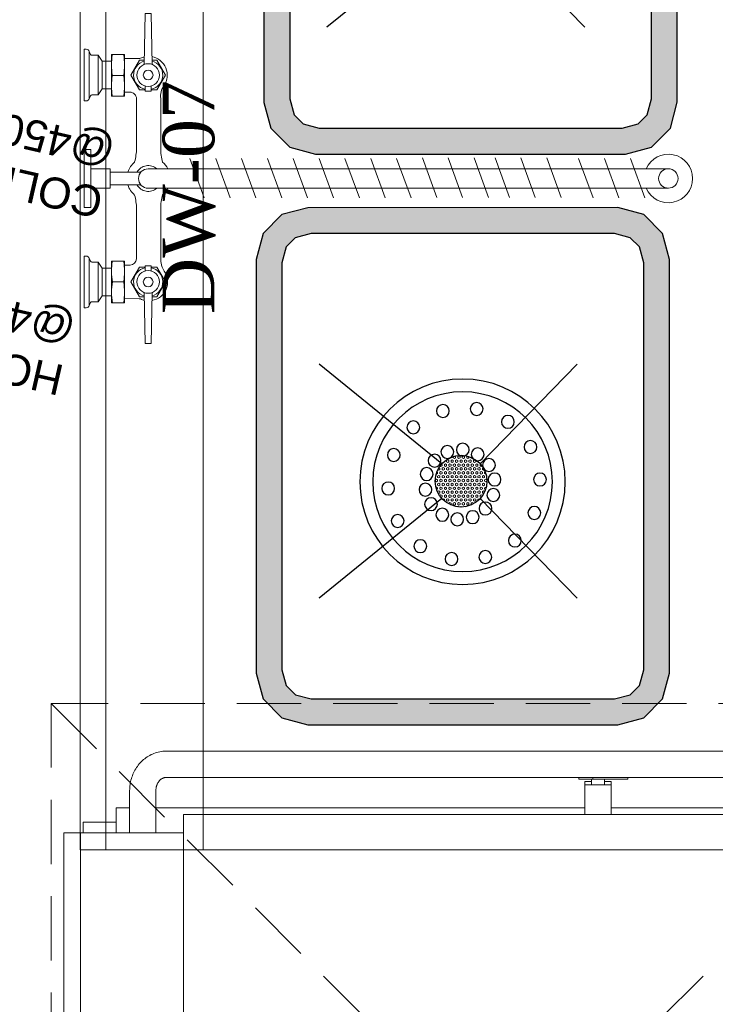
# Model space of a CAD drawing. Header units: millimetres. Extents: x 31882 to 271790, y -35693 to 24917.
# Tile 412 of 524: x 156372 to 157049, y 16514 to 17471. Entities that reach past the tile are written whole.
import ezdxf

# ---------------------------------------------------------------- set-up
doc = ezdxf.new("R2010")
doc.units = ezdxf.units.MM
doc.header["$MEASUREMENT"] = 0
doc.linetypes.add('( Dashed )', pattern=[0.75, 0.5, -0.25])
for name, color, linetype, lineweight in [('A - TEXT', 7, 'Continuous', 13), ('CKD Dimensions', 3, 'Continuous', 0), ('CKD Equipments', 252, 'Continuous', 0), ('CKD-HOOD', 1, '( Dashed )', 15), ('WALL', 7, 'Continuous', 40)]:
    doc.layers.add(name, color=color, linetype=linetype, lineweight=lineweight)
for name, color, linetype in [('CKD Plumbing', 6, 'Continuous'), ('EQUI.', 4, 'Continuous'), ('kitchen equip1', 8, 'Continuous')]:
    doc.layers.add(name, color=color, linetype=linetype)
doc.styles.add('CKD_Dimension Text', font='BOOKOS.TTF', dxfattribs={"height": 50})
doc.styles.get("Standard").update_dxf_attribs({"font": 'arial.ttf'})

# ---------------------------------------------------------------- blocks, each defined once
blk = doc.blocks.new('G$CF1B070CD')
at = {"layer": 'CKD Equipments', "ltscale": 0.25}
for p, q in [((3.281250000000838, 33.67804354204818), (3.104754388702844, 33.67804354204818)), ((3.104754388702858, 33.61541676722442), (3.104754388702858, 33.67804354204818)), ((3.104754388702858, 33.09523343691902), (3.104754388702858, 33.61541676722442)), ((26.7187500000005, 33.67804354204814), (3.281250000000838, 33.67804354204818)), ((3.104754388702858, 33.03429292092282), (3.104754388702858, 33.09523343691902)), ((3.104754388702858, 33.03429292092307), (3.28125000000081, 33.03429292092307)), ((3.104754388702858, 29.1476821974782), (3.104754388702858, 33.03429292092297)), ((3.281250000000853, 33.03429292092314), (26.71875000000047, 33.03429292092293)), ((2.705799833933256, 32.93158187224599), (3.104754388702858, 32.93158187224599)), ((2.705799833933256, 32.93158187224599), (2.705799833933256, 31.67798082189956)), ((3.104754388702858, 31.67798082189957), (2.156250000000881, 31.67798082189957)), ((2.156250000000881, 31.67798082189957), (2.156250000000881, 31.16577490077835)), ((1.099089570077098, 31.11612358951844), (1.043330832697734, 31.10069462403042)), ((1.155379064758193, 31.12951841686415), (1.099089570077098, 31.11612358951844)), ((1.212122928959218, 31.14086908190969), (1.155379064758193, 31.12951841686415)), ((1.269245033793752, 31.15016721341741), (1.212122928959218, 31.14086908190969)), ((1.326669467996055, 31.15740603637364), (1.269245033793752, 31.15016721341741)), ((1.384320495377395, 31.16258032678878), (1.326669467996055, 31.15740603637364)), ((1.442122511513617, 31.1656863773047), (1.384320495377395, 31.16258032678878)), ((1.500000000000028, 31.16672197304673), (1.442122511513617, 31.1656863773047)), ((3.104754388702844, 31.16672197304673), (1.500000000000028, 31.16672197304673)), ((0.4439135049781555, 30.76320456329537), (0.4021687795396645, 30.72318468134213)), ((0.4872141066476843, 30.80152233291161), (0.4439135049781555, 30.76320456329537)), ((0.5319902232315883, 30.83809483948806), (0.4872141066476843, 30.80152233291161)), ((0.5781614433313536, 30.87288263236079), (0.5319902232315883, 30.83809483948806)), ((0.625647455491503, 30.90584972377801), (0.5781614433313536, 30.87288263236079)), ((0.6743681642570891, 30.93696335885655), (0.625647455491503, 30.90584972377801)), ((0.7242437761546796, 30.96619379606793), (0.6743681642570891, 30.93696335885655)), ((0.7751948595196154, 30.99351410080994), (0.7242437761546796, 30.96619379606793)), ((0.8271423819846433, 31.01889995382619), (0.7751948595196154, 30.99351410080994)), ((0.8800077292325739, 31.04232947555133), (0.8271423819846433, 31.01889995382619)), ((0.9337127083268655, 31.06378306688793), (0.8800077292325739, 31.04232947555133)), ((0.9881795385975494, 31.0832432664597), (0.9337127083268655, 31.06378306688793)), ((1.043330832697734, 31.10069462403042), (0.9881795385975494, 31.0832432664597)), ((0.1601537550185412, 30.39989526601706), (0.133661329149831, 30.34833050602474)), ((0.1888115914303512, 30.45026271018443), (0.1601537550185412, 30.39989526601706)), ((0.2195652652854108, 30.49935260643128), (0.1888115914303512, 30.45026271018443)), ((0.2523424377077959, 30.54708984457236), (0.2195652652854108, 30.49935260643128)), ((0.2870684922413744, 30.59340437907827), (0.2523424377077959, 30.54708984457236)), ((0.3236669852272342, 30.63823111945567), (0.2870684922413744, 30.59340437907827)), ((0.362060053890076, 30.68150977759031), (0.3236669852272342, 30.63823111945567)), ((0.4021687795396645, 30.72318468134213), (0.362060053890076, 30.68150977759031)), ((0.02359360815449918, 30.01892035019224), (0.01386230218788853, 29.96163160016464)), ((0.03585482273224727, 30.07570705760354), (0.02359360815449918, 30.01892035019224)), ((0.050610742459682, 30.13187999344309), (0.03585482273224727, 30.07570705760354)), ((0.06781969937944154, 30.18733090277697), (0.050610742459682, 30.13187999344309)), ((0.08743403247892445, 30.24195548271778), (0.06781969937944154, 30.18733090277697)), ((0.1094006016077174, 30.2956537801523), (0.08743403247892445, 30.24195548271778)), ((0.133661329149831, 30.34833050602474), (0.1094006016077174, 30.2956537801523)), ((1.071820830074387, 29.97353879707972), (1.082199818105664, 29.98654182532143)), ((1.082199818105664, 29.98654182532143), (1.09332946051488, 29.99936793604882)), ((1.09332946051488, 29.99936793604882), (1.105209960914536, 30.01198359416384)), ((1.105209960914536, 30.01198359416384), (1.117838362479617, 30.02435367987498)), ((1.117838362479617, 30.02435367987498), (1.131208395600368, 30.03644185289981)), ((1.131208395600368, 30.03644185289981), (1.145310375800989, 30.04821092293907)), ((1.145310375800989, 30.04821092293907), (1.160131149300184, 30.05962321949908)), ((1.160131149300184, 30.05962321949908), (1.175654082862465, 30.0706409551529)), ((1.175654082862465, 30.0706409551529), (1.191859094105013, 30.08122657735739)), ((1.191859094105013, 30.08122657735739), (1.208722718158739, 30.09134310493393)), ((1.208722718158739, 30.09134310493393), (1.226218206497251, 30.10095444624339)), ((1.226218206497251, 30.10095444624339), (1.244315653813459, 30.11002569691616)), ((1.244315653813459, 30.11002569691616), (1.262982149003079, 30.11852341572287)), ((1.262982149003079, 30.11852341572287), (1.28218194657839, 30.12641587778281)), ((1.28218194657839, 30.12641587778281), (1.301876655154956, 30.13367330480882)), ((1.301876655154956, 30.13367330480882), (1.322025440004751, 30.14026807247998)), ((1.322025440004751, 30.14026807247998), (1.342585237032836, 30.14617489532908)), ((1.342585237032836, 30.14617489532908), (1.363510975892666, 30.15137098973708)), ((1.363510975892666, 30.15137098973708), (1.38475581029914, 30.15583621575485)), ((1.38475581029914, 30.15583621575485), (1.406271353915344, 30.15955319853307)), ((1.406271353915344, 30.15955319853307), (1.428007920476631, 30.16250743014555)), ((1.428007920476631, 30.16250743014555), (1.449914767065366, 30.16468735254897)), ((1.449914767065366, 30.16468735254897), (1.471940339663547, 30.1660844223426)), ((1.471940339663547, 30.1660844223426), (1.494032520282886, 30.16669315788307)), ((1.494032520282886, 30.16669315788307), (1.500000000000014, 30.16672197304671)), ((1.500000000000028, 30.16672197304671), (3.104754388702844, 30.16672197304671)), ((2.156250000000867, 30.16762534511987), (2.156250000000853, 13.82744885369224)), ((9.469763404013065e-05, 29.787910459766), (5.684341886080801e-14, 29.77221868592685)), ((5.684341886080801e-14, 29.77221868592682), (0, 2.894614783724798)), ((0.002095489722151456, 29.84600888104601), (9.469763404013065e-05, 29.787910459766)), ((0.006689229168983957, 29.90395545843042), (0.002095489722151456, 29.84600888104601)), ((0.01386230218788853, 29.96163160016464), (0.006689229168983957, 29.90395545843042)), ((1.000000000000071, 29.77221868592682), (1.000300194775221, 29.78564092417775)), ((1.000000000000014, 2.894614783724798), (1.000000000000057, 29.77221868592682)), ((1.000300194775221, 29.78564092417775), (1.001202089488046, 29.79906835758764)), ((1.001202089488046, 29.79906835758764), (1.002709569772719, 29.81250563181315)), ((1.002709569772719, 29.81250563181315), (1.004828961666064, 29.8259563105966)), ((1.004828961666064, 29.8259563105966), (1.007568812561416, 29.83942237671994)), ((1.007568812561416, 29.83942237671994), (1.010939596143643, 29.85290378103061)), ((1.010939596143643, 29.85290378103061), (1.014953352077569, 29.86639805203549)), ((1.014953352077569, 29.86639805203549), (1.019623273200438, 29.87989997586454)), ((1.019623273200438, 29.87989997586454), (1.024963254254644, 29.89340135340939)), ((1.024963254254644, 29.89340135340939), (1.030987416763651, 29.90689083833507)), ((1.030987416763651, 29.90689083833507), (1.037709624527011, 29.92035385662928)), ((1.037709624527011, 29.92035385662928), (1.045143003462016, 29.93377260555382)), ((1.045143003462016, 29.93377260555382), (1.053299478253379, 29.94712612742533)), ((1.053299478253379, 29.94712612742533), (1.062189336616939, 29.96039045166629)), ((1.062189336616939, 29.96039045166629), (1.071820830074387, 29.97353879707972)), ((2.406250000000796, 29.11548082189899), (2.406250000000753, 4.359304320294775)), ((2.406250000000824, 29.11548082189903), (3.759263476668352, 29.11548082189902)), ((2.406250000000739, 4.359304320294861), (2.406250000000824, 29.11548082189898)), ((3.104754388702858, 29.11548082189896), (3.104754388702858, 29.1476821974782)), ((3.759263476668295, 5.712317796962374), (3.75926347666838, 29.11548082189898)), ((26.2407365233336, 29.11548082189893), (3.759263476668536, 29.11548082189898)), ((1.062500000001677, 14.05460172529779), (1.000000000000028, 14.05460172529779)), ((1.062500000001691, 14.0533862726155), (1.062500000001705, 13.97464980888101)), ((1.062500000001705, 13.97464980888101), (1.06250000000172, 13.52513442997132)), ((1.000000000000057, 13.52513442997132), (1.06250000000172, 13.52513442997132)), ((1.284619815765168, 13.57539432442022), (1.062500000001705, 13.57539432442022)), ((1.06250000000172, 13.52513442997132), (1.062500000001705, 12.18824319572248)), ((1.150052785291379, 13.82744885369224), (1.284619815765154, 13.82744885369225)), ((1.150052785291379, 13.82744885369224), (1.150052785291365, 13.57539432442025)), ((1.284619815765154, 13.82744885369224), (1.302925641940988, 13.82744885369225)), ((1.284619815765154, 13.57539432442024), (1.284619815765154, 13.82744885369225)), ((1.284619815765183, 13.57539432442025), (1.284619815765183, 13.07744885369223)), ((1.302925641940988, 13.82744885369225), (2.387944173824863, 13.82744885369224)), ((2.387944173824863, 13.82744885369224), (2.406250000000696, 13.82744885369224)), ((1.062500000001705, 13.0774488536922), (1.284619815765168, 13.0774488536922)), ((1.150052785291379, 13.07744885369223), (1.150052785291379, 12.82744885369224)), ((1.284619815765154, 12.82744885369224), (1.150052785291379, 12.82744885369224)), ((1.284619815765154, 12.82744885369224), (1.284619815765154, 13.07744885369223)), ((1.302925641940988, 12.82744885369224), (1.284619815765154, 12.82744885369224)), ((2.387944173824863, 12.82744885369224), (1.302925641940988, 12.82744885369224)), ((2.156250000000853, 12.82744885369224), (2.156250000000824, 4.115480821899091)), ((2.406250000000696, 12.82744885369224), (2.387944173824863, 12.82744885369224)), ((1.062500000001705, 12.18824319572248), (1.000000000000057, 12.18824319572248))]:
    blk.add_line(p, q, dxfattribs=at)
blk = doc.blocks.new('JET SPRAY')
for p, q in [((-5.001540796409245, -3.134519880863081), (-5.001540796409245, -3.055581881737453)), ((-3.001544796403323, -3.055581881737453), (-5.001540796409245, -3.055581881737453)), ((-4.914000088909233, -3.24860515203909), (-3.08908550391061, -3.24860515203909)), ((-4.801140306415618, -3.295431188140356), (-4.914000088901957, -3.24860515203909)), ((-4.763363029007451, -3.596040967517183), (-4.763363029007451, -3.35200497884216)), ((-3.237267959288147, -3.596040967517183), (-3.237267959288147, -3.35200497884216)), ((-3.199490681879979, -3.295431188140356), (-3.08663089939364, -3.24860515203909)), ((-3.001544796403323, -3.134519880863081), (-3.001544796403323, -3.055581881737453)), ((1.124985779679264, -3.055581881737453), (-1.125014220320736, -3.055581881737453)), ((-1.125014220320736, -3.055581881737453), (-1.125014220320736, -3.305581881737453)), ((-1.422032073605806e-05, -3.305581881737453), (-1.125014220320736, -3.305581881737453)), ((-0.3750142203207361, -4.055581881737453), (-0.3750142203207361, -3.305581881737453)), ((1.124985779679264, -3.305581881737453), (-1.422032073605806e-05, -3.305581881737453)), ((0.3749857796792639, -4.055581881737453), (0.3749857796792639, -3.305581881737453)), ((1.124985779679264, -3.055581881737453), (1.124985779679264, -3.305581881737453)), ((3.002116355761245, -3.134519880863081), (3.002116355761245, -3.055581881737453)), ((3.002116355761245, -3.055581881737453), (5.002112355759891, -3.055581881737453)), ((3.200062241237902, -3.295431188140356), (3.087202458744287, -3.24860515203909)), ((4.91457164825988, -3.24860515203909), (3.089657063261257, -3.24860515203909)), ((3.237839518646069, -3.596040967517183), (3.237839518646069, -3.35200497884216)), ((4.763934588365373, -3.596040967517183), (4.763934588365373, -3.35200497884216)), ((4.801711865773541, -3.295431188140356), (4.91457164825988, -3.24860515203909)), ((5.002112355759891, -3.134519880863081), (5.002112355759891, -3.055581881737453)), ((-4.763363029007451, -3.596040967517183), (-4.531843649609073, -3.748629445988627)), ((-4.763363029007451, -3.596040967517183), (-3.237267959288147, -3.596040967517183)), ((-4.531843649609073, -4.111718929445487), (-4.531843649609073, -3.748629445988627)), ((-3.471241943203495, -3.748629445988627), (-4.529389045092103, -3.748629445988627)), ((-3.471241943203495, -4.111718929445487), (-3.471241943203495, -3.748629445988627)), ((-3.237267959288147, -3.596040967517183), (-3.468787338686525, -3.748629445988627)), ((3.237839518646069, -3.596040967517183), (3.469358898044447, -3.748629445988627)), ((3.237839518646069, -3.596040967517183), (4.763934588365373, -3.596040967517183)), ((3.471813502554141, -3.748629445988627), (4.529960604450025, -3.748629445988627)), ((3.471813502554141, -4.111718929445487), (3.471813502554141, -3.748629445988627)), ((4.763934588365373, -3.596040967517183), (4.532415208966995, -3.748629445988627)), ((4.532415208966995, -4.111718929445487), (4.532415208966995, -3.748629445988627)), ((-4.80739887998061, -4.611717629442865), (-4.80739887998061, -4.111718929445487)), ((-4.80739887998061, -4.111718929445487), (-4.000315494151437, -4.111718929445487)), ((-4.000315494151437, -4.111718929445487), (-3.193232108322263, -4.111718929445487)), ((-4.000315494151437, -4.580467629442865), (-4.000315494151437, -4.142968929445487)), ((-3.193232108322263, -4.611717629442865), (-3.193232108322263, -4.111718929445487)), ((-0.3750142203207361, -4.055581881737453), (0.3749857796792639, -4.055581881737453)), ((-0.2500142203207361, -5.249996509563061), (-0.2500142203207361, -4.055581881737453)), ((0.2499857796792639, -5.249996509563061), (0.2499857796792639, -4.055581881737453)), ((3.181103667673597, -4.611717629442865), (3.181103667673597, -4.111718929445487)), ((3.98818705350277, -4.111718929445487), (3.181103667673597, -4.111718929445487)), ((4.795270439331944, -4.111718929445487), (3.98818705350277, -4.111718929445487)), ((3.98818705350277, -4.580467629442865), (3.98818705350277, -4.142968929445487)), ((4.795270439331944, -4.611717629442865), (4.795270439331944, -4.111718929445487)), ((-3.193232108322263, -4.611717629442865), (-4.80739887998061, -4.611717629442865)), ((-4.64290626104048, -4.611717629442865), (-4.647837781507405, -5.176813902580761)), ((-3.350686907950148, -4.611717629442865), (-3.350686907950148, -4.826748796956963)), ((3.181103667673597, -4.611717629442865), (4.795270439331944, -4.611717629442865)), ((3.338558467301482, -4.611717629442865), (3.338558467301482, -4.826748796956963)), ((4.636690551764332, -4.611717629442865), (4.641622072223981, -5.176813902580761)), ((-3.100686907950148, -5.076748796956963), (-1.171056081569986, -5.076748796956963)), ((-2.212610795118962, -5.076751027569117), (-1.162813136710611, -5.076751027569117)), ((2.200482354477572, -5.076751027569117), (1.132535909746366, -5.076751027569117)), ((1.171627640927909, -5.076748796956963), (3.088558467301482, -5.076748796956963)), ((-6.375776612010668, -5.414505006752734), (-4.410937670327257, -5.380208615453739)), ((-6.375776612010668, -5.414505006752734), (-6.375776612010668, -5.644505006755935)), ((-6.375776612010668, -5.644505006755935), (-4.410937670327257, -5.678801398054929)), ((-3.577584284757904, -5.414505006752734), (-3.372776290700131, -5.414505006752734)), ((-3.577584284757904, -5.644505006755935), (-3.372776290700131, -5.644505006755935)), ((-3.372776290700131, -5.644505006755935), (-3.372776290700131, -5.414505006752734)), ((-0.3750142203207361, -25.66236838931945), (-0.3750142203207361, -5.529505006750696)), ((0.3749857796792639, -25.66236838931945), (0.3749857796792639, -5.529505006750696)), ((3.578155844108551, -5.414505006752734), (3.373347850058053, -5.414505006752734)), ((3.373347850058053, -5.644505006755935), (3.373347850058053, -5.414505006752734)), ((3.578155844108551, -5.644505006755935), (3.373347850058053, -5.644505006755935)), ((6.376348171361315, -5.414505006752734), (4.411509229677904, -5.380208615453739)), ((6.376348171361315, -5.644505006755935), (4.411509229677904, -5.678801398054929)), ((6.376348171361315, -5.414505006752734), (6.376348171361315, -5.644505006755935)), ((-3.100686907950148, -6.014248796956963), (-1.171056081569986, -6.014248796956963)), ((-2.212610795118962, -6.014251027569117), (-1.162813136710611, -6.014251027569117)), ((1.171627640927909, -6.014248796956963), (3.088558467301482, -6.014248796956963)), ((1.171627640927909, -6.014248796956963), (3.088558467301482, -6.014248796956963)), ((-0.7489255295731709, -7.702497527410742), (0.7780749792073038, -7.146714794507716)), ((-0.7489255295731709, -8.702497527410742), (0.7780749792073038, -8.146714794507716)), ((-0.7489255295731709, -9.702497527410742), (0.7780749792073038, -9.146714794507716)), ((-0.7489255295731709, -10.70249752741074), (0.7780749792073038, -10.14671479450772)), ((-0.7489255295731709, -11.70249752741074), (0.7780749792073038, -11.14671479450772)), ((-0.7489255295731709, -12.70249752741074), (0.7780749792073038, -12.14671479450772)), ((-0.7489255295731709, -13.70249752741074), (0.7780749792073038, -13.14671479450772)), ((-0.7489255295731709, -14.70249752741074), (0.7780749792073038, -14.14671479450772)), ((-0.7489255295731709, -15.70249752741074), (0.7780749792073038, -15.14671479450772)), ((-0.7343365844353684, -16.69718758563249), (0.7926639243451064, -16.14140485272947)), ((-0.7343365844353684, -17.69718758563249), (0.7926639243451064, -17.14140485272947)), ((-0.7343365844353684, -18.69718758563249), (0.7926639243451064, -18.14140485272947)), ((-0.7343365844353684, -19.51308856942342), (0.7926639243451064, -18.95730583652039)), ((-0.7343365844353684, -20.51308856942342), (0.7926639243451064, -19.95730583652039)), ((-0.7343365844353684, -21.51308856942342), (0.7926639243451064, -20.95730583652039)), ((-0.7489255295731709, -22.74729747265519), (0.7780749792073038, -22.19151473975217)), ((-0.7489255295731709, -23.74729747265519), (0.7780749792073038, -23.19151473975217)), ((-0.7489255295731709, -24.74729747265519), (0.7780749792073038, -24.19151473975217))]:
    blk.add_line(p, q)
for points in [[(-3.423620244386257, -5.414505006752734), (-3.423620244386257, -5.196905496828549), (-3.999699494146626, -4.864305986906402), (-4.575778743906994, -5.196905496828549), (-4.575778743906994, -5.383085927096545)], [(3.424191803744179, -5.414505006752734), (3.424191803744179, -5.196905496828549), (4.000271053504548, -4.864305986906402), (4.576350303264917, -5.196905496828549), (4.576350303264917, -5.383085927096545)], [(-4.575778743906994, -5.675924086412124), (-4.575778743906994, -5.862104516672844), (-3.999699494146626, -6.194704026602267), (-3.423620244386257, -5.862104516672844), (-3.423620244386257, -5.644505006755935)], [(4.576350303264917, -5.675924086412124), (4.576350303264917, -5.862104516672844), (4.000271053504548, -6.194704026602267), (3.424191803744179, -5.862104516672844), (3.424191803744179, -5.644505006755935)]]:
    blk.add_lwpolyline(points)
for centre, radius in [((-3.999699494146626, -5.529505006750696), 0.4375), ((4.000271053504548, -5.529505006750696), 0.4374999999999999), ((-3.999699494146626, -5.529505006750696), 0.1875), ((4.000271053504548, -5.529505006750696), 0.1874999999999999), ((-1.422032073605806e-05, -25.66236838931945), 0.375)]:
    blk.add_circle(centre, radius)
for centre, radius, start, end in [((-4.883431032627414, -3.134519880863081), 0.11810976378, 180, 254.9999999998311), ((-4.824613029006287, -3.35200497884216), 0.06125, 0, 67.46621600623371), ((-3.176017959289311, -3.35200497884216), 0.06125, 112.5337839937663, 180), ((-3.119654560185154, -3.134519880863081), 0.11810976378, 285.0000000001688, 0), ((3.120226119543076, -3.134519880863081), 0.11810976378, 180, 254.9999999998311), ((3.176589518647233, -3.35200497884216), 0.06125, 0, 67.46621600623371), ((4.825184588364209, -3.35200497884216), 0.06125, 112.5337839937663, 180), ((4.884002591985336, -3.134519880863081), 0.11810976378, 285.0000000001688, 0), ((-4.403857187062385, -6.73287829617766), 2.621159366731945, 81.14378088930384, 98.85621911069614), ((-3.596773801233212, -6.73287829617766), 2.621159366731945, 81.14378088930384, 98.85621911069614), ((3.584645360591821, -6.73287829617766), 2.621159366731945, 81.14378088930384, 98.85621911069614), ((4.391728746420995, -6.73287829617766), 2.621159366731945, 81.14378088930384, 98.85621911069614), ((-4.403857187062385, -1.990558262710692), 2.621159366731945, 261.1437808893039, 278.8562191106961), ((-3.596773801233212, -1.990558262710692), 2.621159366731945, 261.1437808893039, 278.8562191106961), ((-3.100686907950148, -4.826748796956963), 0.25, 180, 270), ((-0.002807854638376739, -5.529505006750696), 0.8250202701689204, 107.4357848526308, 140.367502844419), ((-0.002807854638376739, -5.529505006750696), 0.8250202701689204, 39.83529954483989, 72.15704730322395), ((3.088558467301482, -4.826748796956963), 0.25, 270, 0), ((3.088558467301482, -4.826748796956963), 0.2499999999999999, 270, 0), ((3.584645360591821, -1.990558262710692), 2.621159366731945, 261.1437808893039, 278.8562191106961), ((4.391728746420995, -1.990558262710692), 2.621159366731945, 261.1437808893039, 278.8562191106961), ((-4.00029949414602, -5.529505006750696), 0.7246880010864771, 155.3945765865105, 168.5324267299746), ((-4.7728330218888, -5.17572308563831), 0.125, 335.3945765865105, 359.5000000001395), ((-3.999699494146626, -5.529505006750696), 0.5625, 11.7969792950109, 164.8510928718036), ((-1.171056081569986, -3.108248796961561), 1.9685, 270, 285.6924760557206), ((0.0002857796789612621, -7.277531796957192), 2.3622, 105.6816568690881, 105.6924760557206), ((-1.422032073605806e-05, -5.529505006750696), 0.5, 120.0000000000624, 221.4096221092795), ((-1.422032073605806e-05, -5.529505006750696), 0.375, 0, 180), ((-1.422032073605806e-05, -5.529505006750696), 0.5, 318.5903778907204, 59.99999999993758), ((0.0002857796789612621, -7.277531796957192), 2.3622, 74.30752394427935, 74.52114551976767), ((1.171627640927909, -3.108248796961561), 1.9685, 254.3075239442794, 270), ((4.000271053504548, -5.529505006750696), 0.5624999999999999, 15.14890712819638, 168.2030207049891), ((4.766617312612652, -5.17572308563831), 0.125, 180.4999999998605, 204.6054234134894), ((3.994083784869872, -5.529505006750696), 0.7246880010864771, 11.46757327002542, 24.60542341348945), ((-4.00029949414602, -5.558588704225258), 0.7246880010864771, 189.122072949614, 304.6600087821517), ((-3.999699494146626, -5.529505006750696), 0.5625, 195.1489071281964, 348.2030207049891), ((4.000271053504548, -5.529505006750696), 0.5624999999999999, 191.7969792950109, 344.8510928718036), ((4.000354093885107, -5.542976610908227), 0.7246880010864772, 235.5635994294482, 349.6209818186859), ((-3.1616362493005, -6.771580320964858), 0.75, 97.43160466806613, 124.6600087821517), ((-3.061011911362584, -7.395964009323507), 1.382284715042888, 91.64475673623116, 98.21999668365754), ((-1.162813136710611, -7.982751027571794), 1.9685, 74.2945370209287, 90), ((0.005435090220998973, -5.561494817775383), 0.8250202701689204, 219.632508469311, 242.5393479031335), ((-0.002807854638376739, -5.561492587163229), 0.8250202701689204, 297.2529976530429, 320.1602391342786), ((1.171627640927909, -7.98274879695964), 1.9685, 90, 105.9503637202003), ((3.169187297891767, -6.753966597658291), 0.7440990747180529, 55.50935860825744, 96.22065020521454), ((-1.422032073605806e-05, -25.66236838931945), 0.9375, 113.5781784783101, 66.42182152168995)]:
    blk.add_arc(centre, radius, start, end)
blk = doc.blocks.new('G$CC0B92455')
at = {"layer": 'CKD Equipments', "ltscale": 1000, "xscale": 25, "yscale": 25, "zscale": 25, "rotation": 270}
blk.add_blockref('JET SPRAY', (664.9967097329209, 159.4087042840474), dxfattribs=at)
blk = doc.blocks.new('G$C728151F9')
at = {"layer": 'CKD Dimensions'}
h = blk.add_hatch(dxfattribs=at)
h.set_pattern_fill('HEX', color=253, scale=10, angle=270)
h.set_pattern_definition([(270, (-11160.05381689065, 72054.92913539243), (2.165063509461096, -3.9771571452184e-16), [1.25, -2.5]), (29.99999999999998, (-11160.05381689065, 72054.92913539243), (-1.082531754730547, 1.875), [1.25, -2.5]), (329.9999999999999, (-11160.05381689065, 72053.67913539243), (1.082531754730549, 1.875), [1.25, -2.5])])
edge = h.paths.add_edge_path()
edge.add_arc((201.6823013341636, 264.4322088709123), 24.99999999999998, 0, 360)
at = {"layer": 'CKD Equipments'}
h = blk.add_hatch(color=253, dxfattribs=at)
h.dxf.hatch_style = 1
h.paths.add_polyline_path([(350, 500), (50, 500), (25, 493.3012701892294), (6.698729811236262, 475), (0, 450), (0, 50), (6.698729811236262, 25), (25, 6.698729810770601), (50, 0), (350, 0), (375, 6.698729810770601), (393.3012701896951, 25), (400, 50), (400, 450), (393.3012701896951, 475), (375, 493.3012701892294)])
h.paths.add_polyline_path([(346.7086875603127, 475), (53.29131243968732, 475), (37.94095225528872, 470.8868833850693), (29.11311661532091, 462.0590477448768), (25, 446.708687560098), (25, 53.29131243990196), (29.11311661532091, 37.94095225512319), (37.94095225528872, 29.11311661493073), (53.29131243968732, 25), (346.7086875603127, 25), (362.059047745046, 29.11311661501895), (370.8868833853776, 37.94095225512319), (375, 53.29131243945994), (375, 446.7086875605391), (370.8868833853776, 462.0590477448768), (362.059047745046, 470.886883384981)], flags=16)
for points in [[(220.1698420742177, 281.261078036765), (339.0024367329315, 377.4322088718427)], [(220.1698420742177, 281.261078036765), (339.0024367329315, 377.4322088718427)], [(220.1698420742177, 281.261078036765), (339.0024367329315, 377.4322088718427)], [(220.1698420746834, 247.6033397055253), (339.0024367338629, 151.4322088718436)], [(220.1698420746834, 247.6033397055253), (339.0024367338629, 151.4322088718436)], [(220.1698420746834, 247.6033397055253), (339.0024367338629, 151.4322088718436)]]:
    blk.add_lwpolyline(points, dxfattribs=at)
at = {"layer": 'EQUI.'}
for points in [[(89.36216593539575, 377.4322088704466), (183.1947605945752, 281.261078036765)], [(89.36216593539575, 377.4322088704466), (183.1947605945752, 281.261078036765)], [(89.36216593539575, 377.4322088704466), (183.1947605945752, 281.261078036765)], [(89.36216593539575, 377.4322088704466), (183.1947605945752, 281.261078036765)], [(220.1698420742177, 281.261078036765), (339.0024367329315, 377.4322088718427)], [(89.36216593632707, 151.4322088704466), (183.1947605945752, 247.6033397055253)], [(89.36216593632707, 151.4322088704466), (183.1947605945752, 247.6033397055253)], [(89.36216593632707, 151.4322088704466), (183.1947605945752, 247.6033397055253)], [(89.36216593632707, 151.4322088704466), (183.1947605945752, 247.6033397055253)], [(220.1698420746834, 247.6033397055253), (339.0024367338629, 151.4322088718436)]]:
    blk.add_lwpolyline(points, dxfattribs=at)
blk.add_circle((201.6823013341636, 264.4322088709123), 24.99999999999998, dxfattribs=at)
blk.add_circle((201.6823013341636, 264.4322088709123), 24.99999999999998, dxfattribs=at)
blk.add_circle((201.6823013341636, 264.4322088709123), 24.99999999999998, dxfattribs=at)
blk.add_circle((201.6823013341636, 264.4322088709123), 24.99999999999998, dxfattribs=at)
at = {"layer": 'kitchen equip1'}
for points in [[(350, 500), (50, 500), (25, 493.3012701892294), (6.698729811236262, 475), (0, 450), (0, 50), (6.698729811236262, 25), (25, 6.698729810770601), (50, 0), (350, 0), (375, 6.698729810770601), (393.3012701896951, 25), (400, 50), (400, 450), (393.3012701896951, 475), (375, 493.3012701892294)], [(346.7086875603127, 475), (53.29131243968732, 475), (37.94095225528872, 470.8868833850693), (29.11311661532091, 462.0590477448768), (25, 446.708687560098), (25, 53.29131243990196), (29.11311661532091, 37.94095225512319), (37.94095225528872, 29.11311661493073), (53.29131243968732, 25), (346.7086875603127, 25), (362.059047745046, 29.11311661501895), (370.8868833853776, 37.94095225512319), (375, 53.29131243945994), (375, 446.7086875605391), (370.8868833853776, 462.0590477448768), (362.059047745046, 470.886883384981)]]:
    blk.add_lwpolyline(points, close=True, dxfattribs=at)
blk = doc.blocks.new('G$C978481E4')
at = {"layer": 'CKD Plumbing'}
h = blk.add_hatch(color=1, dxfattribs=at)
h.dxf.hatch_style = 1
h.paths.add_polyline_path([(180.3019406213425, 225.000094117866), (120.3019406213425, 225.000094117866), (120.3019406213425, 270.000094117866), (180.3019406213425, 270.000094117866)])
h = blk.add_hatch(color=5, dxfattribs=at)
h.dxf.hatch_style = 1
h.paths.add_polyline_path([(180.3019406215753, 60.00003137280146), (120.3019406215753, 60.00003137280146), (120.3019406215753, 105.0000313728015), (180.3019406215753, 105.0000313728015)])
edge = h.paths.add_edge_path()
edge.add_arc((157.8019804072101, -22.49992884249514), 85.51310803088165, 15.25509999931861, 74.74490000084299)
edge.add_line((240.3019406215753, 165.0000313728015), (240.3019406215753, 3.137280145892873e-05))
edge.add_line((195.3019406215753, 54.12603137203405), (195.3019406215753, 111.3480313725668))
edge.add_arc((157.8019725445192, 187.5000235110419), 85.51312401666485, 285.25508075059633, 344.7448807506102, ccw=False)
edge.add_line((225.3019406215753, 135.5520313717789), (225.3019406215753, 29.47803137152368))
at = {"layer": 'CKD Plumbing', "color": 1}
for p, q in [((240.3019406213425, 165.000094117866), (240.3019406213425, 330.000094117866)), ((225.3019406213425, 194.4780941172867), (225.3019406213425, 300.5520941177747)), ((142.8019406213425, 270.000094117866), (142.8019406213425, 285.000094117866)), ((157.8019406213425, 270.000094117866), (157.8019406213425, 285.000094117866)), ((195.3019406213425, 276.3480941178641), (195.3019406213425, 219.1260941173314)), ((142.8019406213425, 225.000094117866), (142.8019406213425, 210.000094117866)), ((157.8019406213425, 225.000094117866), (157.8019406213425, 210.000094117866))]:
    blk.add_line(p, q, dxfattribs=at)
at = {"layer": 'CKD Plumbing', "color": 5}
for p, q in [((240.3019406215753, 3.137280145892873e-05), (240.3019406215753, 165.0000313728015)), ((225.3019406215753, 29.47803137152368), (225.3019406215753, 135.5520313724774)), ((142.8019406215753, 105.0000313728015), (142.8019406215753, 120.0000313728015)), ((157.8019406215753, 105.0000313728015), (157.8019406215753, 120.0000313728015)), ((195.3019406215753, 111.3480313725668), (195.3019406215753, 54.12603137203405)), ((142.8019406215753, 60.00003137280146), (142.8019406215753, 45.00003137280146)), ((157.8019406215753, 60.00003137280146), (157.8019406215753, 45.00003137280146))]:
    blk.add_line(p, q, dxfattribs=at)
at = {"layer": 'CKD Plumbing', "color": 1}
blk.add_lwpolyline([(180.3019406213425, 225.000094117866), (120.3019406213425, 225.000094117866), (120.3019406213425, 270.000094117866), (180.3019406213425, 270.000094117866)], close=True, dxfattribs=at)
at = {"layer": 'CKD Plumbing', "color": 5}
blk.add_lwpolyline([(180.3019406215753, 60.00003137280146), (120.3019406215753, 60.00003137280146), (120.3019406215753, 105.0000313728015), (180.3019406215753, 105.0000313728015)], close=True, dxfattribs=at)
at = {"layer": 'CKD Plumbing', "color": 1}
for centre in [(150.3019406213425, 300.000094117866), (150.3019406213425, 247.500094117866), (150.3019406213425, 195.000094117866)]:
    blk.add_circle(centre, 16.77051, dxfattribs=at)
at = {"layer": 'CKD Plumbing', "color": 5}
for centre in [(150.3019406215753, 135.0000313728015), (150.3019406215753, 82.50003137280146), (150.3019406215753, 30.00003137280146)]:
    blk.add_circle(centre, 16.77051, dxfattribs=at)
at = {"layer": 'CKD Plumbing', "color": 1}
for centre, start, end in [((157.8019406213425, 352.500094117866), 285.2550999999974, 344.7448999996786), ((157.8019406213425, 142.500094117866), 15.25509999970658, 74.74490000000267)]:
    blk.add_arc(centre, 85.51313999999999, start, end, dxfattribs=at)
at = {"layer": 'CKD Plumbing', "color": 5}
for centre, start, end in [((157.8019406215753, 187.5000313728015), 285.2550999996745, 344.7448999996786), ((157.8019406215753, -22.49996862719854), 15.25509999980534, 74.74490000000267)]:
    blk.add_arc(centre, 85.51314, start, end, dxfattribs=at)
at = {"layer": 'kitchen equip1', "ltscale": 700}
for p, q in [((186.0705251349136, 270.0975535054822, -5.889800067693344), (163.7190672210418, 269.9418828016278, -5.889800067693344)), ((163.7190672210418, 269.9418828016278, -5.889800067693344), (163.7756747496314, 261.8140799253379, -5.889800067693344)), ((163.7756747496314, 261.8140799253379, -5.889800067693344), (135.3283646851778, 261.6159535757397, -5.889800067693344)), ((135.3283646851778, 261.6159535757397, -5.889800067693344), (135.4132759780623, 249.4242492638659, -5.889800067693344)), ((164.9119411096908, 244.5495747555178, -5.889800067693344), (159.9240515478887, 231.3065153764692, -5.889800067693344)), ((164.9149012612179, 98.24204705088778, -5.889800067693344), (136.4675911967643, 98.04392070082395, -5.889800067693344)), ((164.9715087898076, 90.11424417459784, -5.889800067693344), (164.9149012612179, 98.24204705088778, -5.889800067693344))]:
    blk.add_line(p, q, dxfattribs=at)
at = {"layer": 'CKD Plumbing', "color": 7, "char_height": 30, "width": 251, "attachment_point": 1}
for s, insert in [('HOT\\P@450', (0, 297.0841901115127)), ('COLD\\P@450', (1, 120.5841901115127))]:
    blk.add_mtext(s, dxfattribs=dict(at, insert=insert))
blk = doc.blocks.new('G$C0C3C389A')
at = {"layer": 'CKD Dimensions'}
blk.add_blockref('G$C978481E4', (0, 0), dxfattribs=at)
blk = doc.blocks.new('100 DNT')
at = {"layer": 'CKD Plumbing'}
for centre, radius in [((-0.1292388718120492, -4.683218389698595), 101.6), ((-0.1292388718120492, -4.683218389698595), 88.89999999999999), ((-14.03453320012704, 67.29299541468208), 6.35), ((19.38060604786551, 65.32915967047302), 6.35), ((-44.99260977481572, 54.56406472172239), 6.35), ((48.63452983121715, 49.06151924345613), 6.35), ((-67.361996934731, 29.66348842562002), 6.35), ((-0.3580487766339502, 27.00860566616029), 6.35), ((14.86857522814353, 24.79299610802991), 6.35), ((-15.03807992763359, 22.39821634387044), 6.35), ((27.62597246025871, 16.19021631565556), 6.35), ((67.93313976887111, 21.71207982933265), 6.35), ((-26.26395801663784, 11.87497228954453), 6.35), ((-76.71216321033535, -2.476868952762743), 6.35), ((-31.81226021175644, -2.476868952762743), 6.35), ((-31.81226021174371, -2.476868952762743), 6.35), ((-31.8122602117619, -2.476868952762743), 6.35), ((-31.81226021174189, -2.476868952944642), 6.35), ((-31.81226021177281, -2.476868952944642), 6.35), ((-31.81226021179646, -2.476868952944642), 6.35), ((-31.8122602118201, -2.476868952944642), 6.35), ((-31.81226021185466, -2.476868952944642), 6.35), ((-31.81226021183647, -2.476868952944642), 6.35), ((-31.81226021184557, -2.476868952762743), 6.35), ((-31.81226021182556, -2.476868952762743), 6.35), ((-31.8122602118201, -2.476868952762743), 6.35), ((-31.81226021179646, -2.476868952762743), 6.35), ((-31.81226021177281, -2.476868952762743), 6.35), ((-31.8122602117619, -2.476868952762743), 6.35), ((-31.8122602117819, -2.476868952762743), 6.35), ((-31.81226021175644, -2.476868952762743), 6.35), ((-31.81226021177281, -2.476868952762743), 6.35), ((-31.81226021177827, -2.476868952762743), 6.35), ((-31.81226021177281, -2.476868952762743), 6.35), ((-31.812260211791, -2.476868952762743), 6.35), ((-31.81226021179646, -2.476868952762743), 6.35), ((-31.81226021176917, -2.476868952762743), 6.35), ((-31.81226021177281, -2.476868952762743), 6.35), ((-31.81226021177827, -2.476868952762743), 6.35), ((-31.81226021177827, -2.476868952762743), 6.35), ((-31.81226021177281, -2.476868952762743), 6.35), ((35.38738393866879, 2.90415233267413), 6.35), ((36.61556693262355, -12.43372792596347), 6.35), ((73.45410948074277, -11.30226667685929), 6.35), ((-30.58407721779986, -17.81474921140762), 6.35), ((-71.19119349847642, -35.49121545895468), 6.35), ((-22.82266573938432, -31.10081319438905), 6.35), ((31.06726473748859, -26.78556916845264), 6.35), ((-10.06526850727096, -39.70359298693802), 6.35), ((5.161355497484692, -41.91920254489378), 6.35), ((19.84138664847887, -37.30881322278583), 6.35), ((64.1039432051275, -43.44262405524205), 6.35), ((-51.89258356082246, -62.84065487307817), 6.35), ((41.73455604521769, -68.34320035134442), 6.35), ((-22.63865977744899, -79.10829530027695), 6.35), ((10.77647947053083, -81.07213104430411), 6.35)]:
    blk.add_circle(centre, radius, dxfattribs=at)
blk = doc.blocks.new('100DNT')
at = {"layer": 'CKD Plumbing'}
blk.add_blockref('100 DNT', (0.1292388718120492, 4.683218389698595), dxfattribs=at)

msp = doc.modelspace()

# ---------------------------------------------------------------- linework, layer by layer
at = {"layer": 'CKD Equipments'}
for points in [[(157175.1485078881, 17876.75311781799), (156431.039892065, 17876.71917516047), (156431.0952121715, 16663.96292333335), (157175.2038279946, 16663.99686599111), (157175.1485078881, 17876.75311781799)], [(156431.0952121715, 16663.96292333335), (156456.2340167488, 16663.96407004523), (156456.1786966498, 17876.72032187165)], [(156456.2340167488, 16663.96407004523), (156550.7559220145, 16663.96838167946), (156550.7006019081, 17876.72463350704)]]:
    msp.add_lwpolyline(points, dxfattribs=at)
at = {"layer": 'CKD-HOOD', "color": 1, "linetype": '( Dashed )', "ltscale": 125}
msp.add_lwpolyline([(156402.7383021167, 15906.74704025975), (157302.259634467, 15906.74704025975), (157302.259634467, 16806.45813394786), (156402.7383021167, 16806.45813394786)], close=True, dxfattribs=at)
for points in [[(157302.259634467, 16806.45813394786), (156402.7383021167, 15906.74704025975)], [(156402.7383021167, 16806.45813394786), (157302.259634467, 15906.74704025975)]]:
    msp.add_lwpolyline(points, dxfattribs=at)
at = {"layer": 'WALL', "color": 2}
for radius, start, end in [(7777.080783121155, 141.708853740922, 166.5166283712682), (7626.247955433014, 141.7732765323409, 166.2447626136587)]:
    msp.add_arc((163464.438004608, 14987.48383056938), radius, start, end, dxfattribs=at)

# ---------------------------------------------------------------- block references
at = {"layer": 'CKD Dimensions', "ltscale": 0.25, "rotation": 167.0921629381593}
msp.add_blockref('G$C0C3C389A', (156476.5776906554, 17394.93414844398), dxfattribs=at)
at = {"layer": 'CKD Equipments', "ltscale": 0.25}
for name, p, xscale, yscale, zscale, rotation in [('G$C728151F9', (157012.1124332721, 17843.30591049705), 1.005552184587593, 1.005552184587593, 1.005552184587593, 180.0026135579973), ('G$C728151F9', (157004.5304843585, 17288.38890866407), 1.005552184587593, 1.005552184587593, 1.005552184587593, 180.0026135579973), ('G$CF1B070CD', (157275.2896683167, 16759.98295445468), -25.54102548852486, 25.54102548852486, 25.54102548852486, 89.99999999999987)]:
    msp.add_blockref(name, p, dxfattribs=dict(at, xscale=xscale, yscale=yscale, zscale=zscale, rotation=rotation))
at = {"layer": 'CKD Equipments', "xscale": 1.005552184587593, "yscale": 1.005552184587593, "zscale": 1.005552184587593, "rotation": 180.0026135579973}
msp.add_blockref('G$CC0B92455', (157026.9581246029, 17477.05420070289), dxfattribs=at)
at = {"layer": 'CKD Plumbing', "xscale": -0.9832238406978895, "yscale": 0.9832238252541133, "zscale": 0.9832238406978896, "rotation": 359.9999999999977}
msp.add_blockref('100DNT', (156803.1713428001, 17021.90140188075), dxfattribs=at)

# ---------------------------------------------------------------- texts
at = {"layer": 'A - TEXT', "ltscale": 0.25, "insert": (156511.3746484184, 17184.80398183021), "char_height": 50.27760922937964, "width": 662.4039077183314, "attachment_point": 1, "rotation": 90, "style": 'CKD_Dimension Text'}
msp.add_mtext('DW-07', dxfattribs=at)

doc.saveas('drawing.dxf')
